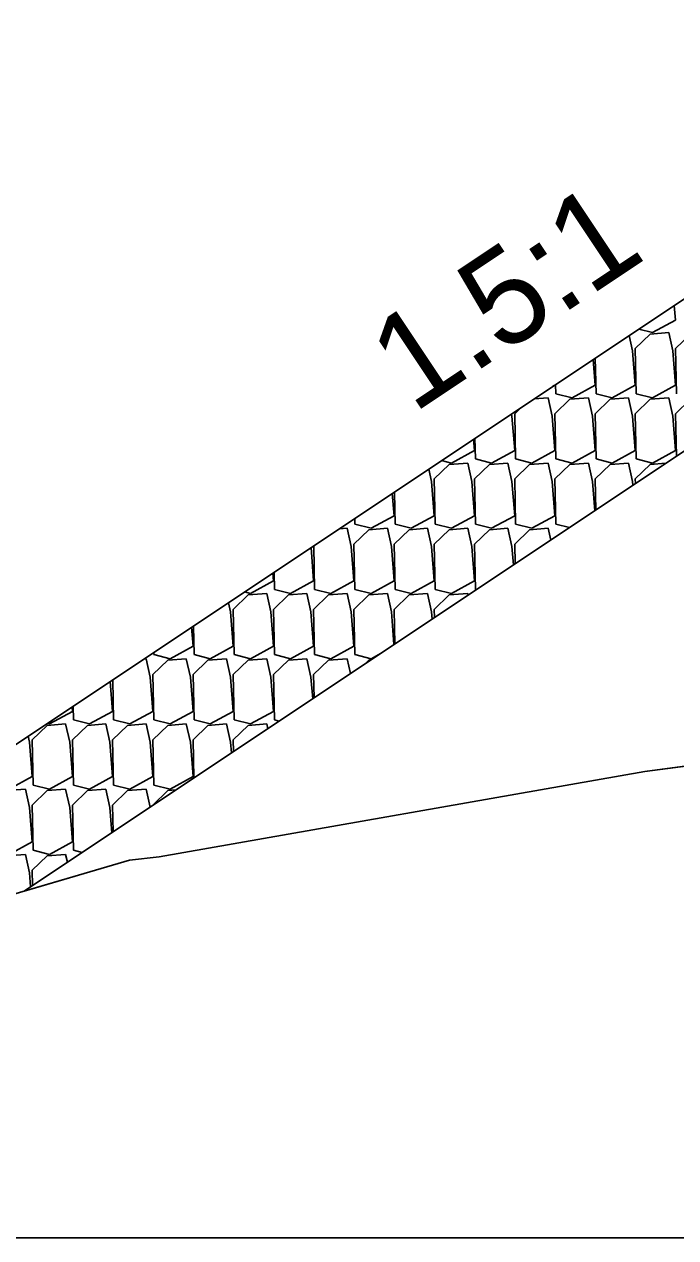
# Model space of a CAD drawing. Extents: x -26 to 4903, y -1010 to 9587.
# Drawn here: x 89.58 to 99.86, y 2500 to 2519.16 of the extents above; entities that cross this region are included whole.
import ezdxf

# ---------------------------------------------------------------- set-up
doc = ezdxf.new("R2010")
doc.units = 0
for name, color, linetype in [('Default', 7, 'Continuous'), ('Exist Cross Section Cell', 7, 'Continuous'), ('Exist XS Ground Line', 7, 'Continuous'), ('Prop CMT Slope Grass', 7, 'Continuous'), ('Prop XS Class II Rip Rap Ditch Liner', 7, 'Continuous'), ('Prop XS Earthwork Shape', 7, 'Continuous'), ('Prop XS Side Slope Text', 7, 'Continuous')]:
    doc.layers.add(name, color=color, linetype=linetype)

msp = doc.modelspace()

# ---------------------------------------------------------------- linework, layer by layer
at = {"layer": 'Default'}
msp.add_line((106.5, 2519.158), (83.119, 2503.571), dxfattribs=at)
at = {"layer": 'Exist Cross Section Cell'}
msp.add_line((0, 2500), (150, 2500), dxfattribs=at)
at = {"layer": 'Exist XS Ground Line'}
for p, q in [((99.376, 2507.359), (104.257, 2508.014)), ((91.705, 2506.014), (99.376, 2507.359)), ((78.853, 2502.315), (91.238, 2505.961)), ((91.238, 2505.961), (91.705, 2506.014))]:
    msp.add_line(p, q, dxfattribs=at)
at = {"layer": 'Prop CMT Slope Grass'}
msp.add_line((110.001, 2519.088), (89.576, 2505.472), dxfattribs=at)
at = {"layer": 'Prop XS Class II Rip Rap Ditch Liner'}
for p, q in [((80.365, 2501.735), (106.5, 2519.158)), ((99.861, 2514.488), (99.842, 2514.72)), ((99.28, 2514.345), (99.497, 2514.29)), ((99.497, 2514.29), (99.861, 2514.488)), ((99.183, 2514), (99.13, 2514.245)), ((99.462, 2514.267), (99.226, 2514.038)), ((99.754, 2514.29), (99.462, 2514.267)), ((99.818, 2514), (99.754, 2514.29)), ((100.097, 2514.267), (99.861, 2514.038)), ((99.226, 2513.458), (99.183, 2514)), ((99.226, 2514.038), (99.241, 2513.325)), ((99.861, 2513.458), (99.818, 2514)), ((99.861, 2514.038), (99.876, 2513.325)), ((98.591, 2513.458), (98.559, 2513.864)), ((98.594, 2513.888), (98.606, 2513.325)), ((97.925, 2513.442), (97.956, 2513.458)), ((97.956, 2513.458), (97.956, 2513.462)), ((97.968, 2513.47), (97.971, 2513.325)), ((98.227, 2513.26), (98.591, 2513.458)), ((98.862, 2513.26), (99.226, 2513.458)), ((99.497, 2513.26), (99.861, 2513.458)), ((97.85, 2513.26), (97.627, 2513.243)), ((97.913, 2512.971), (97.85, 2513.26)), ((98.192, 2513.237), (97.956, 2513.009)), ((97.971, 2513.325), (98.227, 2513.26)), ((98.485, 2513.26), (98.192, 2513.237)), ((98.548, 2512.971), (98.485, 2513.26)), ((98.827, 2513.237), (98.591, 2513.009)), ((98.606, 2513.325), (98.862, 2513.26)), ((99.12, 2513.26), (98.827, 2513.237)), ((99.183, 2512.971), (99.12, 2513.26)), ((99.462, 2513.237), (99.226, 2513.009)), ((99.241, 2513.325), (99.497, 2513.26)), ((99.754, 2513.26), (99.462, 2513.237)), ((99.818, 2512.971), (99.754, 2513.26)), ((100.097, 2513.237), (99.861, 2513.009)), ((97.278, 2512.971), (97.271, 2513.005)), ((97.42, 2513.105), (97.321, 2513.009)), ((97.321, 2513.009), (97.336, 2512.295)), ((97.956, 2513.009), (97.971, 2512.295)), ((98.591, 2513.009), (98.606, 2512.295)), ((99.226, 2513.009), (99.241, 2512.295)), ((99.861, 2513.009), (99.875, 2512.338)), ((97.321, 2512.429), (97.278, 2512.971)), ((97.956, 2512.429), (97.913, 2512.971)), ((98.591, 2512.429), (98.548, 2512.971)), ((99.226, 2512.429), (99.183, 2512.971)), ((99.861, 2512.429), (99.818, 2512.971)), ((96.686, 2512.429), (96.672, 2512.606)), ((96.694, 2512.621), (96.701, 2512.295)), ((96.322, 2512.231), (96.686, 2512.429)), ((96.957, 2512.231), (97.321, 2512.429)), ((97.592, 2512.231), (97.956, 2512.429)), ((98.227, 2512.231), (98.591, 2512.429)), ((98.862, 2512.231), (99.226, 2512.429)), ((99.497, 2512.231), (99.861, 2512.429)), ((96.167, 2512.27), (96.322, 2512.231)), ((96.58, 2512.231), (96.287, 2512.208)), ((96.643, 2511.941), (96.58, 2512.231)), ((96.701, 2512.295), (96.957, 2512.231)), ((97.215, 2512.231), (96.922, 2512.208)), ((97.278, 2511.941), (97.215, 2512.231)), ((97.336, 2512.295), (97.592, 2512.231)), ((97.85, 2512.231), (97.557, 2512.208)), ((97.913, 2511.941), (97.85, 2512.231)), ((97.971, 2512.295), (98.227, 2512.231)), ((98.485, 2512.231), (98.192, 2512.208)), ((98.548, 2511.941), (98.485, 2512.231)), ((98.606, 2512.295), (98.862, 2512.231)), ((99.12, 2512.231), (98.827, 2512.208)), ((99.183, 2511.941), (99.12, 2512.231)), ((99.241, 2512.295), (99.497, 2512.231)), ((99.709, 2512.227), (99.462, 2512.208)), ((96.008, 2511.941), (95.966, 2512.135)), ((96.287, 2512.208), (96.051, 2511.979)), ((96.922, 2512.208), (96.686, 2511.979)), ((97.557, 2512.208), (97.321, 2511.979)), ((98.192, 2512.208), (97.956, 2511.979)), ((98.827, 2512.208), (98.591, 2511.979)), ((99.462, 2512.208), (99.226, 2511.979)), ((96.051, 2511.399), (96.008, 2511.941)), ((96.051, 2511.979), (96.066, 2511.266)), ((96.686, 2511.399), (96.643, 2511.941)), ((96.686, 2511.979), (96.701, 2511.266)), ((97.321, 2511.399), (97.278, 2511.941)), ((97.321, 2511.979), (97.336, 2511.266)), ((97.956, 2511.399), (97.913, 2511.941)), ((97.956, 2511.979), (97.971, 2511.266)), ((98.585, 2511.478), (98.548, 2511.941)), ((98.591, 2511.979), (98.601, 2511.489)), ((99.188, 2511.88), (99.183, 2511.941)), ((99.226, 2511.979), (99.227, 2511.906)), ((95.416, 2511.399), (95.388, 2511.75)), ((95.421, 2511.772), (95.431, 2511.266)), ((94.795, 2511.355), (94.796, 2511.266)), ((94.796, 2511.266), (95.052, 2511.201)), ((95.052, 2511.201), (95.416, 2511.399)), ((95.431, 2511.266), (95.687, 2511.201)), ((95.687, 2511.201), (96.051, 2511.399)), ((96.066, 2511.266), (96.322, 2511.201)), ((96.322, 2511.201), (96.686, 2511.399)), ((96.701, 2511.266), (96.957, 2511.201)), ((96.957, 2511.201), (97.321, 2511.399)), ((97.336, 2511.266), (97.592, 2511.201)), ((97.592, 2511.201), (97.956, 2511.399)), ((97.971, 2511.266), (98.186, 2511.212)), ((94.675, 2511.201), (94.55, 2511.191)), ((94.739, 2510.912), (94.675, 2511.201)), ((95.017, 2511.178), (94.781, 2510.95)), ((95.31, 2511.201), (95.017, 2511.178)), ((95.373, 2510.912), (95.31, 2511.201)), ((95.652, 2511.178), (95.416, 2510.95)), ((95.945, 2511.201), (95.652, 2511.178)), ((96.008, 2510.912), (95.945, 2511.201)), ((96.287, 2511.178), (96.051, 2510.95)), ((96.58, 2511.201), (96.287, 2511.178)), ((96.643, 2510.912), (96.58, 2511.201)), ((96.922, 2511.178), (96.686, 2510.95)), ((97.215, 2511.201), (96.922, 2511.178)), ((97.278, 2510.912), (97.215, 2511.201)), ((97.557, 2511.178), (97.321, 2510.95)), ((97.85, 2511.201), (97.557, 2511.178)), ((97.891, 2511.015), (97.85, 2511.201)), ((94.146, 2510.369), (94.105, 2510.895)), ((94.147, 2510.923), (94.162, 2510.236)), ((94.781, 2510.369), (94.739, 2510.912)), ((94.781, 2510.95), (94.796, 2510.236)), ((95.416, 2510.369), (95.373, 2510.912)), ((95.416, 2510.95), (95.431, 2510.236)), ((96.051, 2510.369), (96.008, 2510.912)), ((96.051, 2510.95), (96.066, 2510.236)), ((96.686, 2510.369), (96.643, 2510.912)), ((96.686, 2510.95), (96.701, 2510.236)), ((97.301, 2510.622), (97.278, 2510.912)), ((97.321, 2510.95), (97.328, 2510.64)), ((93.511, 2510.369), (93.502, 2510.493)), ((93.521, 2510.505), (93.527, 2510.236)), ((93.148, 2510.172), (93.511, 2510.369)), ((93.782, 2510.172), (94.146, 2510.369)), ((94.417, 2510.172), (94.781, 2510.369)), ((95.052, 2510.172), (95.416, 2510.369)), ((95.687, 2510.172), (96.051, 2510.369)), ((96.322, 2510.172), (96.686, 2510.369)), ((93.112, 2510.149), (92.876, 2509.92)), ((93.055, 2510.195), (93.148, 2510.172)), ((93.405, 2510.172), (93.112, 2510.149)), ((93.469, 2509.882), (93.405, 2510.172)), ((93.747, 2510.149), (93.511, 2509.92)), ((93.527, 2510.236), (93.782, 2510.172)), ((94.04, 2510.172), (93.747, 2510.149)), ((94.104, 2509.882), (94.04, 2510.172)), ((94.382, 2510.149), (94.146, 2509.92)), ((94.162, 2510.236), (94.417, 2510.172)), ((94.675, 2510.172), (94.382, 2510.149)), ((94.739, 2509.882), (94.675, 2510.172)), ((95.017, 2510.149), (94.781, 2509.92)), ((94.796, 2510.236), (95.052, 2510.172)), ((95.31, 2510.172), (95.017, 2510.149)), ((95.373, 2509.882), (95.31, 2510.172)), ((95.652, 2510.149), (95.416, 2509.92)), ((95.431, 2510.236), (95.687, 2510.172)), ((95.945, 2510.172), (95.652, 2510.149)), ((96.008, 2509.882), (95.945, 2510.172)), ((96.287, 2510.149), (96.051, 2509.92)), ((96.066, 2510.236), (96.322, 2510.172)), ((96.58, 2510.172), (96.287, 2510.149)), ((96.586, 2510.145), (96.58, 2510.172)), ((96.701, 2510.236), (96.717, 2510.232)), ((92.834, 2509.882), (92.802, 2510.026)), ((92.876, 2509.92), (92.892, 2509.207)), ((93.511, 2509.92), (93.527, 2509.207)), ((94.146, 2509.92), (94.162, 2509.207)), ((94.781, 2509.92), (94.796, 2509.207)), ((95.416, 2509.92), (95.428, 2509.373)), ((96.051, 2509.92), (96.054, 2509.79)), ((92.876, 2509.34), (92.834, 2509.882)), ((93.511, 2509.34), (93.469, 2509.882)), ((94.146, 2509.34), (94.104, 2509.882)), ((94.781, 2509.34), (94.739, 2509.882)), ((95.414, 2509.364), (95.373, 2509.882)), ((96.017, 2509.766), (96.008, 2509.882)), ((92.241, 2509.34), (92.218, 2509.637)), ((92.247, 2509.656), (92.257, 2509.207)), ((91.878, 2509.142), (92.241, 2509.34)), ((92.513, 2509.142), (92.876, 2509.34)), ((93.148, 2509.142), (93.511, 2509.34)), ((93.782, 2509.142), (94.146, 2509.34)), ((94.417, 2509.142), (94.781, 2509.34)), ((91.621, 2509.239), (91.622, 2509.207)), ((91.622, 2509.207), (91.878, 2509.142)), ((92.257, 2509.207), (92.513, 2509.142)), ((92.892, 2509.207), (93.148, 2509.142)), ((93.527, 2509.207), (93.782, 2509.142)), ((94.162, 2509.207), (94.417, 2509.142)), ((94.796, 2509.207), (95.052, 2509.142)), ((95.052, 2509.142), (95.21, 2509.228)), ((91.5, 2509.142), (91.472, 2509.14)), ((91.564, 2508.852), (91.5, 2509.142)), ((91.842, 2509.119), (91.606, 2508.89)), ((92.135, 2509.142), (91.842, 2509.119)), ((92.199, 2508.852), (92.135, 2509.142)), ((92.477, 2509.119), (92.241, 2508.89)), ((92.77, 2509.142), (92.477, 2509.119)), ((92.834, 2508.852), (92.77, 2509.142)), ((93.112, 2509.119), (92.876, 2508.89)), ((93.405, 2509.142), (93.112, 2509.119)), ((93.469, 2508.852), (93.405, 2509.142)), ((93.747, 2509.119), (93.511, 2508.89)), ((94.04, 2509.142), (93.747, 2509.119)), ((94.104, 2508.852), (94.04, 2509.142)), ((94.382, 2509.119), (94.146, 2508.89)), ((94.675, 2509.142), (94.382, 2509.119)), ((94.727, 2508.906), (94.675, 2509.142)), ((95.017, 2509.119), (94.952, 2509.056)), ((95.051, 2509.122), (95.017, 2509.119)), ((90.972, 2508.31), (90.934, 2508.781)), ((90.973, 2508.807), (90.987, 2508.177)), ((91.606, 2508.31), (91.564, 2508.852)), ((91.606, 2508.89), (91.622, 2508.177)), ((92.241, 2508.31), (92.199, 2508.852)), ((92.241, 2508.89), (92.257, 2508.177)), ((92.876, 2508.31), (92.834, 2508.852)), ((92.876, 2508.89), (92.892, 2508.177)), ((93.511, 2508.31), (93.469, 2508.852)), ((93.511, 2508.89), (93.527, 2508.177)), ((94.131, 2508.508), (94.104, 2508.852)), ((94.146, 2508.89), (94.154, 2508.524)), ((90.347, 2508.39), (90.352, 2508.177)), ((89.973, 2508.112), (90.337, 2508.31)), ((90.337, 2508.31), (90.331, 2508.379)), ((90.608, 2508.112), (90.972, 2508.31)), ((91.243, 2508.112), (91.606, 2508.31)), ((91.878, 2508.112), (92.241, 2508.31)), ((92.513, 2508.112), (92.876, 2508.31)), ((93.148, 2508.112), (93.511, 2508.31)), ((89.938, 2508.089), (89.702, 2507.861)), ((90.23, 2508.112), (89.938, 2508.089)), ((89.943, 2508.12), (89.973, 2508.112)), ((90.294, 2507.823), (90.23, 2508.112)), ((90.573, 2508.089), (90.337, 2507.861)), ((90.352, 2508.177), (90.608, 2508.112)), ((90.865, 2508.112), (90.573, 2508.089)), ((90.929, 2507.823), (90.865, 2508.112)), ((91.207, 2508.089), (90.972, 2507.861)), ((90.987, 2508.177), (91.243, 2508.112)), ((91.5, 2508.112), (91.207, 2508.089)), ((91.564, 2507.823), (91.5, 2508.112)), ((91.842, 2508.089), (91.606, 2507.861)), ((91.622, 2508.177), (91.878, 2508.112)), ((92.135, 2508.112), (91.842, 2508.089)), ((92.199, 2507.823), (92.135, 2508.112)), ((92.477, 2508.089), (92.241, 2507.861)), ((92.257, 2508.177), (92.513, 2508.112)), ((92.77, 2508.112), (92.477, 2508.089)), ((92.834, 2507.823), (92.77, 2508.112)), ((93.112, 2508.089), (92.876, 2507.861)), ((92.892, 2508.177), (93.148, 2508.112)), ((93.405, 2508.112), (93.112, 2508.089)), ((93.422, 2508.036), (93.405, 2508.112)), ((93.527, 2508.177), (93.604, 2508.157)), ((89.659, 2507.823), (89.638, 2507.917)), ((89.702, 2507.281), (89.659, 2507.823)), ((89.702, 2507.861), (89.717, 2507.147)), ((90.337, 2507.281), (90.294, 2507.823)), ((90.337, 2507.861), (90.352, 2507.147)), ((90.972, 2507.281), (90.929, 2507.823)), ((90.972, 2507.861), (90.987, 2507.147)), ((91.606, 2507.281), (91.564, 2507.823)), ((91.606, 2507.861), (91.622, 2507.147)), ((92.241, 2507.281), (92.199, 2507.823)), ((92.241, 2507.861), (92.254, 2507.257)), ((92.847, 2507.653), (92.834, 2507.823)), ((92.876, 2507.861), (92.88, 2507.675)), ((89.338, 2507.083), (89.702, 2507.281)), ((89.973, 2507.083), (90.337, 2507.281)), ((90.608, 2507.083), (90.972, 2507.281)), ((91.243, 2507.083), (91.606, 2507.281)), ((91.878, 2507.083), (92.241, 2507.281)), ((89.595, 2507.083), (89.303, 2507.06)), ((89.659, 2506.793), (89.595, 2507.083)), ((89.938, 2507.06), (89.702, 2506.831)), ((89.717, 2507.147), (89.973, 2507.083)), ((90.23, 2507.083), (89.938, 2507.06)), ((90.294, 2506.793), (90.23, 2507.083)), ((90.573, 2507.06), (90.337, 2506.831)), ((90.352, 2507.147), (90.608, 2507.083)), ((90.865, 2507.083), (90.573, 2507.06)), ((90.929, 2506.793), (90.865, 2507.083)), ((91.207, 2507.06), (90.972, 2506.831)), ((90.987, 2507.147), (91.243, 2507.083)), ((91.5, 2507.083), (91.207, 2507.06)), ((91.563, 2506.797), (91.5, 2507.083)), ((91.842, 2507.06), (91.606, 2506.831)), ((91.622, 2507.147), (91.878, 2507.083)), ((91.973, 2507.07), (91.842, 2507.06)), ((89.702, 2506.251), (89.659, 2506.793)), ((89.702, 2506.831), (89.717, 2506.118)), ((90.337, 2506.251), (90.294, 2506.793)), ((90.337, 2506.831), (90.352, 2506.118)), ((90.96, 2506.395), (90.929, 2506.793)), ((90.972, 2506.831), (90.981, 2506.408)), ((91.606, 2506.831), (91.607, 2506.826)), ((89.338, 2506.053), (89.702, 2506.251)), ((89.717, 2506.118), (89.973, 2506.053)), ((89.973, 2506.053), (90.337, 2506.251)), ((90.352, 2506.118), (90.492, 2506.082)), ((89.595, 2506.053), (89.303, 2506.03)), ((89.659, 2505.763), (89.595, 2506.053)), ((89.938, 2506.03), (89.702, 2505.802)), ((90.23, 2506.053), (89.938, 2506.03)), ((90.258, 2505.927), (90.23, 2506.053)), ((89.677, 2505.539), (89.659, 2505.763)), ((89.702, 2505.802), (89.707, 2505.559))]:
    msp.add_line(p, q, dxfattribs=at)
at = {"layer": 'Prop XS Earthwork Shape'}
msp.add_lwpolyline([(107.232, 2508.163), (111.239, 2508.675), (115.015, 2510.816), (119.808, 2512.923), (122.393, 2514.561), (125.606, 2516.636), (129.454, 2517.429), (130.156, 2517.552), (128, 2517.498), (124.665, 2517.415), (123.257, 2518.823), (110.001, 2519.088), (89.576, 2505.472), (91.238, 2505.961), (91.705, 2506.014), (99.376, 2507.359), (104.257, 2508.014), (105.219, 2508.427)], close=True, dxfattribs=at)

# ---------------------------------------------------------------- texts
at = {"layer": 'Prop XS Side Slope Text'}
msp.add_text('1.5:1', height=1.5, rotation=33.6901, dxfattribs=at).set_placement((95.717, 2513.003))

doc.saveas('drawing.dxf')
